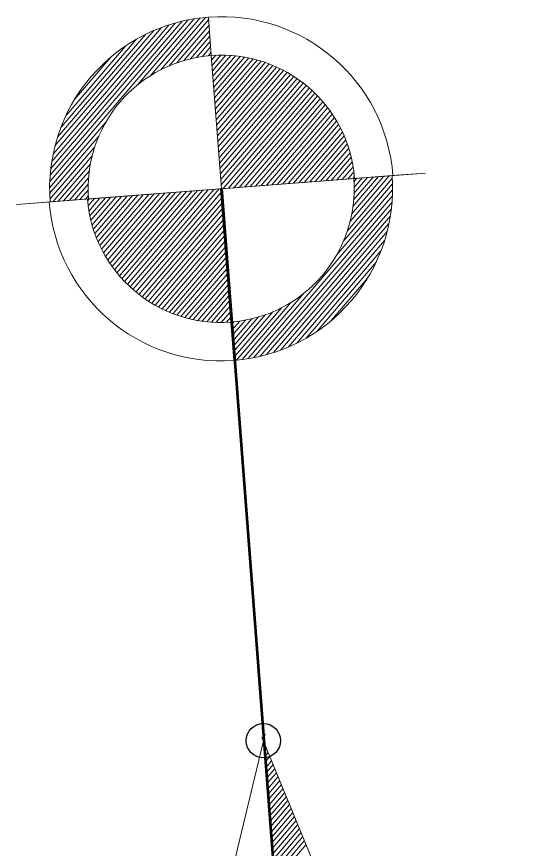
# Model space of a CAD drawing. Extents: x 2356431 to 2371438, y 6972864 to 6982525.
# Drawn here: x 2357199.2 to 2357241.4, y 6976154.4 to 6976222.5 of the extents above; entities that cross this region are included whole.
import ezdxf

# ---------------------------------------------------------------- set-up
doc = ezdxf.new("R2010")
doc.units = 0
doc.header["$LTSCALE"] = 5.6
doc.header["$PDMODE"] = 32
doc.header["$PDSIZE"] = 2.8
doc.layers.add('1', color=7, linetype='Continuous', lineweight=25)

msp = doc.modelspace()

# ---------------------------------------------------------------- linework, layer by layer
at = {"layer": '1', "lineweight": 13}
for p, q in [((2357210.168, 6976217.659), (2357214.19, 6976222.352)), ((2357210.969, 6976218.11), (2357214.645, 6976222.401)), ((2357214.871, 6976222.421), (2357215.112, 6976219.281)), ((2357201.879, 6976208.957), (2357213.223, 6976222.195)), ((2357201.909, 6976209.478), (2357212.714, 6976222.083)), ((2357201.965, 6976210.025), (2357212.183, 6976221.948)), ((2357202.043, 6976210.601), (2357211.624, 6976221.777)), ((2357209.099, 6976216.897), (2357213.714, 6976222.283)), ((2357211.661, 6976218.436), (2357214.886, 6976222.198)), ((2357212.284, 6976218.676), (2357214.92, 6976221.751)), ((2357202.156, 6976211.216), (2357211.032, 6976221.575)), ((2357202.306, 6976211.88), (2357210.402, 6976221.32)), ((2357202.511, 6976212.599), (2357209.72, 6976221.009)), ((2357212.86, 6976218.863), (2357214.954, 6976221.309)), ((2357202.803, 6976213.421), (2357208.952, 6976220.602)), ((2357213.398, 6976219.009), (2357214.991, 6976220.866)), ((2357213.905, 6976219.118), (2357215.024, 6976220.422)), ((2357203.21, 6976214.384), (2357208.07, 6976220.049)), ((2357214.388, 6976219.198), (2357215.056, 6976219.98)), ((2357203.911, 6976215.682), (2357206.885, 6976219.156)), ((2357214.856, 6976219.254), (2357215.093, 6976219.533)), ((2357215.138, 6976218.911), (2357215.472, 6976219.298)), ((2357215.174, 6976218.468), (2357215.895, 6976219.308)), ((2357215.209, 6976218.022), (2357216.306, 6976219.303)), ((2357215.242, 6976217.581), (2357216.705, 6976219.285)), ((2357215.275, 6976217.135), (2357217.09, 6976219.249)), ((2357215.311, 6976216.691), (2357217.465, 6976219.203)), ((2357215.343, 6976216.245), (2357217.828, 6976219.147)), ((2357215.377, 6976215.805), (2357218.186, 6976219.08)), ((2357215.413, 6976215.359), (2357218.533, 6976219.001)), ((2357215.448, 6976214.914), (2357218.873, 6976218.913)), ((2357215.482, 6976214.471), (2357219.206, 6976218.818)), ((2357215.514, 6976214.026), (2357219.529, 6976218.709)), ((2357215.55, 6976213.584), (2357219.845, 6976218.592)), ((2357215.583, 6976213.137), (2357220.153, 6976218.469)), ((2357215.616, 6976212.695), (2357220.456, 6976218.339)), ((2357215.652, 6976212.252), (2357220.752, 6976218.201)), ((2357215.687, 6976211.805), (2357221.039, 6976218.055)), ((2357215.721, 6976211.365), (2357221.322, 6976217.9)), ((2357215.754, 6976210.918), (2357221.6, 6976217.739)), ((2357215.79, 6976210.475), (2357221.868, 6976217.571)), ((2357215.822, 6976210.031), (2357222.135, 6976217.395)), ((2357215.856, 6976209.587), (2357222.391, 6976217.212)), ((2357215.892, 6976209.141), (2357222.644, 6976217.02)), ((2357215.927, 6976208.698), (2357222.892, 6976216.827)), ((2357216.073, 6976208.386), (2357223.129, 6976216.62)), ((2357216.517, 6976208.421), (2357223.367, 6976216.412)), ((2357216.96, 6976208.453), (2357223.593, 6976216.193)), ((2357217.406, 6976208.489), (2357223.818, 6976215.969)), ((2357217.85, 6976208.524), (2357224.036, 6976215.74)), ((2357218.292, 6976208.557), (2357224.245, 6976215.5)), ((2357218.74, 6976208.592), (2357224.45, 6976215.255)), ((2357219.179, 6976208.626), (2357224.647, 6976215.005)), ((2357219.627, 6976208.661), (2357224.839, 6976214.742)), ((2357220.069, 6976208.692), (2357225.028, 6976214.476)), ((2357220.514, 6976208.729), (2357225.203, 6976214.2)), ((2357201.866, 6976208.457), (2357206.476, 6976213.839)), ((2357220.958, 6976208.763), (2357225.377, 6976213.917)), ((2357221.4, 6976208.797), (2357225.542, 6976213.626)), ((2357221.846, 6976208.831), (2357225.7, 6976213.326)), ((2357222.291, 6976208.864), (2357225.852, 6976213.018)), ((2357201.869, 6976207.981), (2357205.898, 6976212.679)), ((2357222.735, 6976208.9), (2357225.992, 6976212.703)), ((2357223.179, 6976208.932), (2357226.124, 6976212.373)), ((2357201.891, 6976207.522), (2357205.569, 6976211.813)), ((2357223.622, 6976208.967), (2357226.254, 6976212.036)), ((2357224.068, 6976209.002), (2357226.372, 6976211.689)), ((2357202.128, 6976207.314), (2357205.351, 6976211.072)), ((2357224.51, 6976209.036), (2357226.478, 6976211.327)), ((2357224.957, 6976209.07), (2357226.574, 6976210.96)), ((2357202.573, 6976207.349), (2357205.208, 6976210.422)), ((2357225.399, 6976209.105), (2357226.662, 6976210.577)), ((2357225.843, 6976209.138), (2357226.736, 6976210.18)), ((2357203.015, 6976207.382), (2357205.111, 6976209.827)), ((2357232.306, 6976209.635), (2357205.046, 6976207.539)), ((2357226.288, 6976209.17), (2357226.794, 6976209.764)), ((2357229.699, 6976209.433), (2357226.477, 6976205.674)), ((2357226.782, 6976209.211), (2357229.924, 6976209.452)), ((2357229.901, 6976209.452), (2357232.669, 6976209.663)), ((2357199.524, 6976207.114), (2357226.782, 6976209.211)), ((2357203.462, 6976207.417), (2357205.053, 6976209.272)), ((2357203.904, 6976207.451), (2357205.022, 6976208.754)), ((2357229.958, 6976208.769), (2357225.93, 6976204.071)), ((2357229.937, 6976209.227), (2357226.259, 6976204.933)), ((2357229.255, 6976209.401), (2357226.621, 6976206.326)), ((2357228.811, 6976209.368), (2357226.717, 6976206.921)), ((2357226.731, 6976209.206), (2357226.843, 6976209.338)), ((2357228.365, 6976209.332), (2357226.776, 6976207.476)), ((2357227.034, 6976209.231), (2357226.798, 6976208.953)), ((2357227.923, 6976209.299), (2357226.804, 6976207.992)), ((2357227.478, 6976209.264), (2357226.811, 6976208.487)), ((2357204.35, 6976207.485), (2357205.016, 6976208.265)), ((2357211.759, 6976208.055), (2357206.801, 6976202.271)), ((2357212.202, 6976208.089), (2357206.987, 6976202.008)), ((2357212.646, 6976208.124), (2357207.18, 6976201.745)), ((2357213.091, 6976208.158), (2357207.378, 6976201.49)), ((2357213.534, 6976208.192), (2357207.585, 6976201.247)), ((2357213.981, 6976208.226), (2357207.792, 6976201.01)), ((2357214.422, 6976208.258), (2357208.012, 6976200.778)), ((2357214.866, 6976208.295), (2357208.235, 6976200.554)), ((2357215.311, 6976208.328), (2357208.462, 6976200.335)), ((2357215.755, 6976208.362), (2357208.696, 6976200.129)), ((2357215.904, 6976208.051), (2357208.935, 6976199.921)), ((2357215.879, 6976208.372), (2357215.779, 6976208.364)), ((2357215.948, 6976208.377), (2357216.048, 6976208.385)), ((2357229.963, 6976208.292), (2357225.35, 6976202.911)), ((2357205.046, 6976207.539), (2357201.904, 6976207.296)), ((2357204.794, 6976207.517), (2357205.029, 6976207.794)), ((2357205.096, 6976207.541), (2357204.987, 6976207.414)), ((2357205.541, 6976207.577), (2357205.034, 6976206.984)), ((2357205.984, 6976207.61), (2357205.092, 6976206.569)), ((2357206.431, 6976207.646), (2357205.165, 6976206.171)), ((2357206.874, 6976207.679), (2357205.254, 6976205.792)), ((2357207.317, 6976207.714), (2357205.352, 6976205.42)), ((2357207.761, 6976207.747), (2357205.456, 6976205.058)), ((2357208.206, 6976207.781), (2357205.575, 6976204.713)), ((2357208.65, 6976207.816), (2357205.701, 6976204.376)), ((2357209.095, 6976207.85), (2357205.835, 6976204.046)), ((2357209.54, 6976207.885), (2357205.978, 6976203.729)), ((2357209.982, 6976207.918), (2357206.127, 6976203.423)), ((2357210.427, 6976207.953), (2357206.284, 6976203.12)), ((2357210.869, 6976207.986), (2357206.452, 6976202.831)), ((2357211.314, 6976208.02), (2357206.624, 6976202.549)), ((2357215.938, 6976207.609), (2357209.182, 6976199.727)), ((2357229.951, 6976207.794), (2357218.607, 6976194.555)), ((2357201.927, 6976207.298), (2357199.161, 6976207.084)), ((2357215.972, 6976207.164), (2357209.438, 6976199.536)), ((2357216.006, 6976206.72), (2357209.693, 6976199.353)), ((2357229.919, 6976207.271), (2357219.114, 6976194.665)), ((2357229.866, 6976206.722), (2357219.645, 6976194.802)), ((2357216.041, 6976206.272), (2357209.96, 6976199.179)), ((2357229.784, 6976206.146), (2357220.202, 6976194.97)), ((2357216.074, 6976205.832), (2357210.228, 6976199.009)), ((2357216.109, 6976205.387), (2357210.506, 6976198.847)), ((2357229.672, 6976205.529), (2357220.796, 6976195.174)), ((2357216.143, 6976204.943), (2357210.789, 6976198.695)), ((2357229.519, 6976204.87), (2357221.426, 6976195.428)), ((2357216.177, 6976204.497), (2357211.078, 6976198.549)), ((2357216.209, 6976204.053), (2357211.374, 6976198.409)), ((2357229.317, 6976204.149), (2357222.108, 6976195.743)), ((2357216.245, 6976203.608), (2357211.677, 6976198.279)), ((2357229.027, 6976203.326), (2357222.873, 6976196.151)), ((2357216.28, 6976203.164), (2357211.986, 6976198.153)), ((2357216.314, 6976202.721), (2357212.301, 6976198.041)), ((2357216.349, 6976202.278), (2357212.623, 6976197.932)), ((2357228.618, 6976202.363), (2357223.76, 6976196.698)), ((2357216.383, 6976201.831), (2357212.955, 6976197.834)), ((2357216.417, 6976201.391), (2357213.294, 6976197.747)), ((2357216.449, 6976200.944), (2357213.64, 6976197.666)), ((2357227.92, 6976201.066), (2357224.941, 6976197.592)), ((2357216.485, 6976200.502), (2357213.997, 6976197.6)), ((2357216.519, 6976200.056), (2357214.365, 6976197.544)), ((2357216.553, 6976199.612), (2357214.739, 6976197.496)), ((2357222.727, 6976199.851), (2357218.113, 6976194.466)), ((2357216.588, 6976199.169), (2357215.125, 6976197.462)), ((2357216.621, 6976198.725), (2357215.522, 6976197.444)), ((2357220.861, 6976198.637), (2357217.183, 6976194.349)), ((2357221.663, 6976199.089), (2357217.638, 6976194.397)), ((2357216.655, 6976198.283), (2357215.932, 6976197.44)), ((2357216.687, 6976197.837), (2357216.355, 6976197.448)), ((2357218.968, 6976197.884), (2357216.874, 6976195.44)), ((2357219.544, 6976198.071), (2357216.908, 6976194.996)), ((2357220.165, 6976198.311), (2357216.942, 6976194.548)), ((2357216.96, 6976194.328), (2357216.719, 6976197.468)), ((2357216.974, 6976197.493), (2357216.737, 6976197.215)), ((2357217.437, 6976197.549), (2357216.772, 6976196.77)), ((2357217.923, 6976197.629), (2357216.805, 6976196.327)), ((2357218.429, 6976197.74), (2357216.84, 6976195.883)), ((2357219.492, 6976162.852), (2357219.512, 6976162.875)), ((2357219.525, 6976162.407), (2357219.648, 6976162.549)), ((2357219.561, 6976161.962), (2357219.782, 6976162.222)), ((2357219.594, 6976161.517), (2357219.916, 6976161.894)), ((2357219.627, 6976161.072), (2357220.052, 6976161.564)), ((2357219.663, 6976160.63), (2357220.185, 6976161.239)), ((2357219.695, 6976160.183), (2357220.321, 6976160.911)), ((2357219.729, 6976159.742), (2357220.455, 6976160.584)), ((2357219.765, 6976159.296), (2357220.589, 6976160.26)), ((2357219.798, 6976158.852), (2357220.722, 6976159.93)), ((2357219.832, 6976158.406), (2357220.857, 6976159.604)), ((2357219.865, 6976157.963), (2357220.992, 6976159.278)), ((2357219.9, 6976157.519), (2357221.126, 6976158.949)), ((2357219.933, 6976157.076), (2357221.263, 6976158.624)), ((2357219.968, 6976156.629), (2357221.396, 6976158.296)), ((2357220.002, 6976156.184), (2357221.53, 6976157.969)), ((2357220.036, 6976155.742), (2357221.665, 6976157.641)), ((2357220.069, 6976155.297), (2357221.799, 6976157.313)), ((2357220.105, 6976154.855), (2357221.934, 6976156.989)), ((2357220.14, 6976154.407), (2357222.068, 6976156.66)), ((2357220.173, 6976153.965), (2357222.204, 6976156.332)), ((2357220.206, 6976153.518), (2357222.337, 6976156.007)), ((2357220.239, 6976153.075), (2357222.473, 6976155.679)), ((2357220.275, 6976152.631), (2357222.605, 6976155.354)), ((2357220.308, 6976152.188), (2357222.739, 6976155.025)), ((2357220.343, 6976151.743), (2357222.877, 6976154.698))]:
    msp.add_line(p, q, dxfattribs=at)
at = {"layer": '1', "lineweight": 53}
msp.add_line((2357215.949, 6976208.407), (2357228.927, 6976039.704), dxfattribs=at)
at = {"layer": '1', "lineweight": 13}
for points in [[(2357226.854, 6976209.214), (2357215.948, 6976208.377), (2357215.112, 6976219.281)], [(2357204.974, 6976207.533), (2357215.879, 6976208.372), (2357216.719, 6976197.468)]]:
    msp.add_lwpolyline(points, dxfattribs=at)
for points in [[(2357219.53, 6976163.765), (2357211.025, 6976128.509), (2357219.394, 6976019.732), (2357228.895, 6976040.105), (2357219.387, 6976163.184)], [(2357219.257, 6976163.499), (2357233.053, 6976129.956), (2357241.421, 6976021.179), (2357228.913, 6976039.856), (2357219.484, 6976162.945)]]:
    msp.add_lwpolyline(points, close=True, dxfattribs=at)
for centre, radius, start, end in [((2357215.95, 6976208.377), 14.086, 94.39929, 184.39929), ((2357215.95, 6976208.377), 14.086, 4.39929, 94.21426), ((2357215.95, 6976208.377), 10.937, 94.39929, 184.39929), ((2357215.95, 6976208.377), 10.937, 4.39929, 94.39929), ((2357215.879, 6976208.371), 14.086, 274.39929, 4.39929), ((2357215.879, 6976208.371), 10.937, 274.39929, 4.39929), ((2357215.879, 6976208.371), 10.937, 184.39929, 274.39929), ((2357215.879, 6976208.371), 14.086, 184.39929, 274.21426)]:
    msp.add_arc(centre, radius, start, end, dxfattribs=at)
at = {"layer": '1'}
msp.add_point((2357219.378, 6976163.201), dxfattribs=at)

doc.saveas('drawing.dxf')
